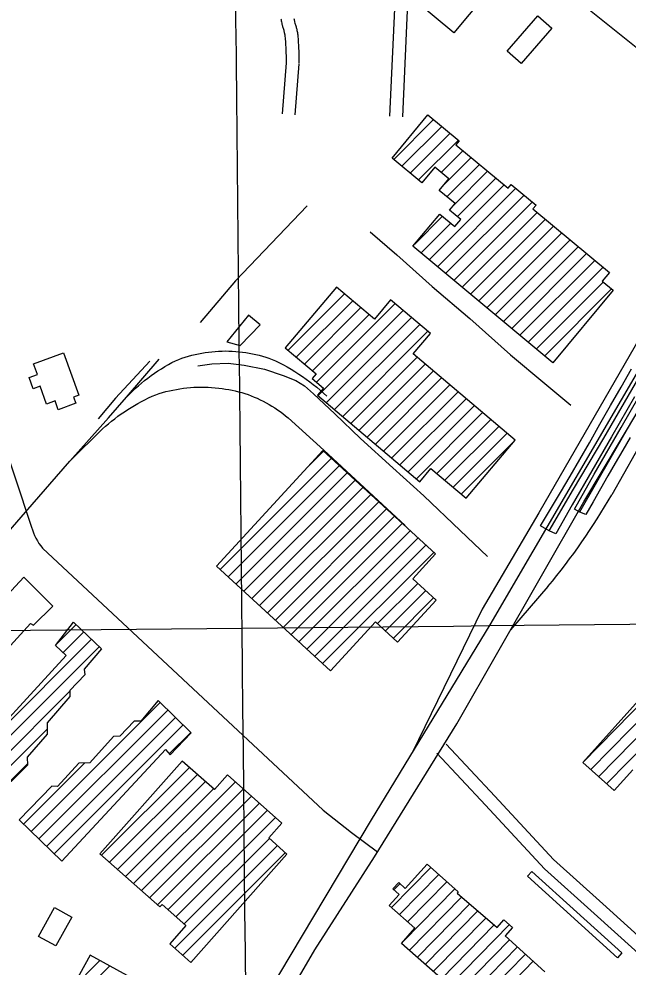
# Model space of a CAD drawing. Extents: x 3625074 to 3663148, y 511451 to 537151.
# Drawn here: x 3644499 to 3645924, y 528343 to 530563 of the extents above; entities that cross this region are included whole.
import ezdxf

# ---------------------------------------------------------------- set-up
doc = ezdxf.new("R2010")
doc.units = 0
for name, color, linetype in [('V-BLDG-OTLN', 7, 'Continuous'), ('V-BRDG-OTLN', 7, 'Continuous'), ('V-GRID-MAJR', 7, 'Continuous'), ('V-RAIL-TRAK', 7, 'Continuous'), ('V-ROAD-CNTR', 7, 'Continuous'), ('V-TOPO-SHOR', 7, 'Continuous')]:
    doc.layers.add(name, color=color, linetype=linetype)

msp = doc.modelspace()

# ---------------------------------------------------------------- linework, layer by layer
at = {"layer": 'V-BLDG-OTLN'}
for p, q in [((3645376.2, 530234.4), (3645469.5, 530327.7)), ((3645395.5, 530218.4), (3645488.8, 530311.7)), ((3645414.8, 530202.3), (3645508.1, 530295.6)), ((3645434.1, 530186.3), (3645527.4, 530279.6)), ((3645487.2, 530204.1), (3645538, 530254.8)), ((3645493.5, 530175), (3645557.3, 530238.8)), ((3645500.6, 530146.7), (3645576.6, 530222.7)), ((3645516.6, 530127.4), (3645595.9, 530206.7)), ((3645524.8, 530100.2), (3645615.2, 530190.6)), ((3645459.1, 529999.2), (3645634.5, 530174.6)), ((3645478.4, 529983.1), (3645662.2, 530166.9)), ((3645497.7, 529967.1), (3645681.5, 530150.8)), ((3645517, 529951), (3645700.8, 530134.8)), ((3645425.5, 530036.3), (3645490.4, 530101.2)), ((3645536.3, 529935), (3645711.7, 530110.4)), ((3645555.7, 529918.9), (3645731, 530094.3)), ((3645439.8, 530015.2), (3645509.7, 530085.1)), ((3645575, 529902.9), (3645750.3, 530078.3)), ((3645594.3, 529886.8), (3645769.6, 530062.2)), ((3645613.6, 529870.8), (3645789, 530046.2)), ((3645632.9, 529854.7), (3645808.3, 530030.1)), ((3645652.2, 529838.7), (3645827.6, 530014.1)), ((3645671.5, 529822.6), (3645846.9, 529998)), ((3645690.8, 529806.6), (3645866.2, 529982)), ((3645710.1, 529790.5), (3645866.6, 529947.1)), ((3645128.9, 529787.7), (3645261, 529919.7)), ((3645729.4, 529774.5), (3645885.9, 529931)), ((3645148.1, 529771.5), (3645280.1, 529903.5)), ((3645195.6, 529712.9), (3645379.4, 529896.8)), ((3645167.2, 529755.2), (3645299.3, 529887.3)), ((3645186.4, 529739), (3645318.4, 529871.1)), ((3645199.3, 529681.3), (3645398.6, 529880.6)), ((3645218.5, 529665.1), (3645417.7, 529864.3)), ((3645237.6, 529648.9), (3645436.9, 529848.1)), ((3645256.8, 529632.7), (3645456, 529831.9)), ((3645275.9, 529616.4), (3645430.8, 529771.4)), ((3645295, 529600.2), (3645450, 529755.2)), ((3645314.2, 529584), (3645469.1, 529739)), ((3645333.3, 529567.8), (3645488.3, 529722.8)), ((3645352.5, 529551.6), (3645507.4, 529706.5)), ((3645371.6, 529535.4), (3645526.6, 529690.3)), ((3645390.8, 529519.2), (3645545.7, 529674.1)), ((3645409.9, 529503), (3645564.9, 529657.9)), ((3645429.1, 529486.8), (3645584, 529641.7)), ((3645476.8, 529499.2), (3645603.1, 529625.5)), ((3645496, 529483), (3645622.3, 529609.3)), ((3645515.1, 529466.7), (3645641.4, 529593.1)), ((3645534.3, 529450.5), (3645660.6, 529576.9)), ((3645175.2, 529514.5), (3645212.2, 529551.5)), ((3644970.3, 529274.2), (3645230.6, 529534.6)), ((3644988.7, 529257.3), (3645249, 529517.6)), ((3645007.1, 529240.4), (3645267.4, 529500.7)), ((3645025.5, 529223.4), (3645285.9, 529483.7)), ((3645043.9, 529206.5), (3645304.3, 529466.8)), ((3645062.3, 529189.5), (3645322.7, 529449.9)), ((3645080.8, 529172.6), (3645341.1, 529432.9)), ((3645099.2, 529155.6), (3645359.5, 529416)), ((3645117.6, 529138.7), (3645377.9, 529399)), ((3645136, 529121.7), (3645396.3, 529382.1)), ((3645154.4, 529104.8), (3645414.7, 529365.1)), ((3645172.8, 529087.9), (3645433.1, 529348.2)), ((3645191.2, 529070.9), (3645451.6, 529331.2)), ((3645209.6, 529054), (3645470, 529314.3)), ((3645855.7, 528789.1), (3646348.4, 529291.8)), ((3645874.3, 528772.4), (3646367, 529275.1)), ((3645338.4, 529147.4), (3645432.5, 529241.5)), ((3645356.8, 529130.5), (3645450.9, 529224.6)), ((3645375.3, 529113.5), (3645469.4, 529207.6)), ((3644588.4, 529100.7), (3644633.1, 529145.5)), ((3644602.2, 529079.2), (3644651.1, 529128.1)), ((3644439.2, 528880.9), (3644669.3, 529111)), ((3644384.4, 528790.7), (3644687, 529093.3)), ((3644402.8, 528773.7), (3644618.3, 528989.3)), ((3644528.1, 528660.8), (3644830, 528962.7)), ((3645818.4, 528822.5), (3645969.7, 528976.9)), ((3644546, 528643.4), (3644847.8, 528945.2)), ((3645837, 528805.8), (3645988.3, 528960.1)), ((3644563.9, 528625.9), (3644865.6, 528927.6)), ((3644421.1, 528756.7), (3644565, 528900.6)), ((3644581.8, 528608.5), (3644883.4, 528910.1)), ((3644851, 528842.3), (3644901.2, 528892.5)), ((3644439.5, 528739.7), (3644519.1, 528819.3)), ((3644510.3, 528678.3), (3644652.8, 528820.8)), ((3644692.6, 528605.3), (3644898.2, 528810.9)), ((3644711.3, 528588.7), (3644916.9, 528794.3)), ((3644730, 528572.1), (3644935.6, 528777.7)), ((3644748.8, 528555.4), (3644954.4, 528761)), ((3644767.5, 528538.8), (3645005.6, 528777)), ((3644786.2, 528522.2), (3645024.4, 528760.3)), ((3644804.9, 528505.6), (3645043.1, 528743.7)), ((3644823.7, 528488.9), (3645061.8, 528727.1)), ((3644848, 528477.9), (3645080.6, 528710.5)), ((3644866.8, 528461.3), (3645099.3, 528693.8)), ((3644863.7, 528387.5), (3645104, 528627.9)), ((3644885.5, 528444.7), (3645085.3, 528644.5)), ((3644882.4, 528370.9), (3645122.8, 528611.3)), ((3645370.9, 528482.7), (3645462.9, 528576.5)), ((3645376.7, 528524.3), (3645390.9, 528538.9)), ((3645389.6, 528466.1), (3645481.5, 528559.9)), ((3645408.4, 528449.5), (3645500.2, 528543.2)), ((3645398, 528403.3), (3645518.9, 528526.6)), ((3645412.6, 528382.4), (3645535, 528507.3)), ((3645431.3, 528365.8), (3645554, 528491)), ((3645450.1, 528349.2), (3645573.1, 528474.7)), ((3645468.8, 528332.6), (3645592.1, 528458.4)), ((3645487.6, 528316), (3645611.1, 528442.1)), ((3645506.3, 528299.5), (3645646.5, 528442.4)), ((3645525.1, 528282.9), (3645647, 528407.3)), ((3645475.9, 528197), (3645665.6, 528390.5)), ((3645554.7, 528241.7), (3645684.2, 528373.7)), ((3644579.2, 528213.6), (3644711.5, 528345.9)), ((3644622.6, 528292.3), (3644688.7, 528358.5)), ((3645571.5, 528223.1), (3645702.7, 528357))]:
    msp.add_line(p, q, dxfattribs=at)
for points in [[(3645517, 530530.8), (3645429.3, 530603.5), (3645500.8, 530689.8), (3645588.5, 530617.2)], [(3645641.8, 530487.6), (3645713.4, 530570.3), (3645746.3, 530541.8), (3645674.7, 530459.1)], [(3645748.7, 529758.4), (3645421, 530030.9), (3645483.9, 530106.5), (3645519.3, 530077.1), (3645532.9, 530093.5), (3645506.6, 530115.4), (3645519.6, 530131), (3645482.5, 530161.8), (3645505.2, 530189.1), (3645472.3, 530216.5), (3645441.8, 530179.8), (3645372.3, 530237.6), (3645456.3, 530338.6), (3645529, 530278.2), (3645521.2, 530268.8), (3645643.8, 530166.9), (3645651.3, 530175.9), (3645709.5, 530127.5), (3645702, 530118.5), (3645880.9, 529969.7), (3645863.9, 529949.3), (3645889.6, 529927.9)], [(3645660.6, 529576.9), (3645422, 529778.9), (3645462.4, 529826.6), (3645369, 529905.6), (3645330.8, 529860.6), (3645242.4, 529935.4), (3645122.2, 529793.4), (3645194.5, 529732.1), (3645185.5, 529721.4), (3645211.8, 529699.1), (3645197.8, 529682.5), (3645437.3, 529479.8), (3645463.3, 529510.6), (3645545.5, 529441)], [(3645036.4, 529869.9), (3644985.5, 529807.2), (3645017, 529799), (3645063.3, 529847.2)], [(3644603.3, 529781.2), (3644639.4, 529682), (3644627, 529677.5), (3644632.2, 529663.3), (3644591.1, 529648.3), (3644583.6, 529668.8), (3644563.8, 529661.6), (3644548.6, 529703.3), (3644532.6, 529697.5), (3644523.2, 529723.4), (3644542.7, 529730.5), (3644533.5, 529755.8)], [(3645228, 529037), (3644961.5, 529282.3), (3645210.6, 529553), (3645474.1, 529310.5), (3645420.6, 529252.5), (3645475.2, 529202.3), (3645385.2, 529104.4), (3645333.7, 529151.8)], [(3644384.6, 528992.1), (3644526.2, 529147.4), (3644533.3, 529143.8), (3644578.3, 529188.3), (3644511, 529256.6), (3644471.3, 529214.3), (3644451.1, 529213.5), (3644316.3, 529060.1)], [(3644366.1, 528807.7), (3644609.3, 529072.5), (3644584.7, 529095.9), (3644627.2, 529151.2), (3644692.3, 529088.2), (3644652, 529040.9), (3644653.2, 529027.2), (3644618.3, 528990.7), (3644618.3, 528977.1), (3644565.1, 528914.8), (3644565, 528888.7), (3644518.1, 528834.4), (3644519.2, 528816.1), (3644440.8, 528738.4)], [(3644599.7, 528591), (3644842.1, 528853.1), (3644852.8, 528840.2), (3644902.1, 528891.6), (3644825, 528967.7), (3644784.3, 528919.4), (3644769.1, 528919.1), (3644735.6, 528883.9), (3644720.8, 528883.4), (3644665.2, 528821.3), (3644639.5, 528820.4), (3644589.1, 528766.2), (3644575.9, 528767), (3644499.9, 528688.4)], [(3644901.2, 528354.3), (3645126.4, 528608), (3645083.6, 528646), (3645114.3, 528680.5), (3644987.4, 528793.2), (3644956.9, 528758.8), (3644881.5, 528825.7), (3644688.8, 528608.7), (3644829.1, 528484.1), (3644834.4, 528490), (3644889.8, 528440.8), (3644851.9, 528398)], [(3645699.4, 528567.2), (3645910, 528376.3), (3645899.9, 528365.2), (3645689.3, 528556.1)], [(3644545.2, 528414.9), (3644582.6, 528482.4), (3644622.6, 528460.2), (3644585.2, 528392.7)], [(3644665.9, 528371), (3644549.8, 528160.2), (3644557.4, 528156), (3644481.9, 528018.8), (3644612.9, 527946.7), (3644681.2, 528070.5), (3644701.9, 528059.1), (3644766.9, 528177), (3644756.2, 528182.9), (3644814.7, 528289.1)]]:
    msp.add_lwpolyline(points, close=True, dxfattribs=at)
for points in [[(3645935.7, 528805.4), (3645891.9, 528756.6), (3645818.4, 528822.6), (3645962.6, 528983.3)], [(3645531.3, 528277.3), (3645394.1, 528398.8), (3645425.5, 528434.4), (3645365.7, 528487.3), (3645389.1, 528512.9), (3645374.3, 528526.4), (3645388, 528541.5), (3645403.2, 528527.6), (3645454.3, 528584.1), (3645527.2, 528519.2), (3645524.6, 528516.2), (3645618.5, 528435.8), (3645633.8, 528453.5), (3645654.3, 528435.6), (3645637.3, 528416.1), (3645729.9, 528332.4)]]:
    msp.add_lwpolyline(points, dxfattribs=at)
at = {"layer": 'V-BRDG-OTLN'}
for points in [[(3645811.3, 529409), (3645888.4, 529543), (3645955.5, 529659.1), (3646030.8, 529787), (3646089.8, 529888.4), (3646146.3, 529981.4), (3646197.9, 530073.7), (3646263.1, 530185.5), (3646327.4, 530300.2), (3646379.8, 530387.6), (3646422.8, 530463.7), (3646478.5, 530558.8), (3646530.9, 530648.3), (3646541.8, 530668.2)], [(3645939.8, 529678.4), (3645921.7, 529647.4), (3645903.8, 529616.4), (3645886.1, 529585.2), (3645793.6, 529425.4), (3645755.7, 529357.9), (3645740.2, 529365.1), (3645719.9, 529376.4), (3645743.1, 529415.2), (3645766.2, 529454.1), (3645789.1, 529493), (3645811.9, 529532.1), (3645834.5, 529571.1), (3645858.8, 529614.5), (3645883.3, 529657.8), (3645908, 529701), (3645932.9, 529744.1)], [(3645740.2, 529365.1), (3645796.5, 529462.2), (3645867.7, 529581.8), (3645950.3, 529724.3)], [(3645929.6, 529583.5), (3645912.1, 529553.4), (3645894.7, 529523.3), (3645877.3, 529493.2), (3645860, 529463), (3645842.7, 529432.8), (3645825.4, 529402.6), (3645811.3, 529408.8), (3645799.4, 529415.5), (3645844.9, 529497.1), (3645908.5, 529606.7), (3645971.5, 529716.9)]]:
    msp.add_lwpolyline(points, dxfattribs=at)
at = {"layer": 'V-GRID-MAJR'}
for points in [[(3645143, 517019), (3645082.2, 523076.2), (3645021.4, 529136.9), (3644995.2, 531741.3)], [(3645021.4, 529136.9), (3650299.3, 529190.2), (3655577.2, 529244.4), (3660855.1, 529299.2)], [(3629187.6, 528981.4), (3634465.5, 529032.5), (3639743.5, 529084.3), (3645021.4, 529136.9)]]:
    msp.add_spline(points, degree=3, dxfattribs=at)
at = {"layer": 'V-RAIL-TRAK'}
for points in [[(3644750.8, 529677.7), (3644757.5, 529684.6), (3644764.4, 529691.3), (3644771.4, 529697.8), (3644778.6, 529704.2), (3644785.9, 529710.4), (3644793.3, 529716.4), (3644800.9, 529722.3), (3644808.6, 529728.1), (3644816.4, 529733.6), (3644824.4, 529739), (3644832.4, 529744.2), (3644840.6, 529749.2), (3644848.9, 529754), (3644857.3, 529758.7), (3644865.8, 529763.1), (3644873.2, 529766), (3644880.7, 529768.7), (3644888.3, 529771.2), (3644895.9, 529773.6), (3644903.6, 529775.7), (3644911.3, 529777.6), (3644919.1, 529779.3), (3644926.9, 529780.8), (3644934.8, 529782.2), (3644942.7, 529783.3), (3644950.6, 529784.2), (3644958.6, 529784.9), (3644966.5, 529785.4), (3644974.5, 529785.7), (3644982.5, 529785.8), (3644990.5, 529785.7), (3644998.4, 529785.4), (3645006.4, 529784.9), (3645014.3, 529784.2), (3645022.3, 529783.3), (3645030.2, 529782.2), (3645038, 529780.8), (3645045.8, 529779.3), (3645053.6, 529777.6), (3645061.4, 529775.7), (3645069.1, 529773.5), (3645076.7, 529771.2), (3645084.3, 529768.7), (3645091.8, 529766), (3645099.2, 529763.1), (3645108.6, 529758.4), (3645117.9, 529753.5), (3645127, 529748.4), (3645136.1, 529743.1), (3645145.1, 529737.6), (3645153.9, 529731.9), (3645162.6, 529726), (3645171.2, 529720), (3645179.7, 529713.8), (3645188, 529707.4), (3645196.2, 529700.8), (3645204.3, 529694), (3645212.2, 529687.1), (3645220, 529680.1)], [(3644514.3, 529408.4), (3644617.9, 529527.6), (3644708.7, 529629.1), (3644750.8, 529677.7), (3644827.5, 529766.4)], [(3644617.9, 529527.6), (3644694.9, 529603.3), (3644701.8, 529609.5), (3644708.8, 529615.6), (3644716, 529621.5), (3644723.3, 529627.3), (3644730.7, 529632.9), (3644738.2, 529638.4), (3644745.9, 529643.7), (3644753.6, 529648.8), (3644761.5, 529653.7), (3644769.5, 529658.5), (3644777.6, 529663.1), (3644785.7, 529667.6), (3644794, 529671.8), (3644802.4, 529675.9), (3644810.8, 529679.8), (3644819.3, 529683.5), (3644827.2, 529686), (3644835.2, 529688.4), (3644843.2, 529690.6), (3644851.2, 529692.6), (3644859.3, 529694.4), (3644867.5, 529695.9), (3644875.6, 529697.3), (3644883.9, 529698.5), (3644892.1, 529699.4), (3644900.4, 529700.2), (3644908.6, 529700.8), (3644916.9, 529701.1), (3644925.2, 529701.3), (3644933.5, 529701.2), (3644941.8, 529701), (3644950.1, 529700.5), (3644958.3, 529699.8), (3644966.6, 529699), (3644974.8, 529697.9), (3644982.5, 529696.8), (3644990.2, 529695.5), (3644997.8, 529694.1), (3645005.4, 529692.4), (3645012.9, 529690.5), (3645020.4, 529688.4), (3645027.9, 529686.1), (3645035.2, 529683.6), (3645042.5, 529680.9), (3645049.7, 529678), (3645056.9, 529675), (3645063.9, 529671.7), (3645070.9, 529668.3), (3645077.8, 529664.6), (3645084.6, 529660.8), (3645091.2, 529656.8), (3645097.8, 529652.6), (3645104.2, 529648.3), (3645110.6, 529643.8), (3645116.8, 529639.1), (3645122.8, 529634.2), (3645128.8, 529629.2), (3645212.6, 529553.4), (3645402.8, 529377.4)], [(3643778.9, 528496.5), (3643792.7, 528519.2), (3643806.3, 528542.1), (3643819.8, 528565.1), (3643833, 528588.2), (3643846, 528611.4), (3643858.8, 528634.7), (3643915.9, 528720.7), (3643932.7, 528741.2), (3643997.4, 528820.4), (3644112.5, 528950.9), (3644235.2, 529086.6), (3644514.3, 529408.4)]]:
    msp.add_lwpolyline(points, dxfattribs=at)
at = {"layer": 'V-ROAD-CNTR'}
for points in [[(3643740.7, 531713.8), (3644219.5, 530304.8), (3644528.6, 529373.5)], [(3645709.4, 530685.3), (3646205.1, 530287.9)], [(3645379.5, 530621), (3645366.6, 530335.7)], [(3645409.5, 530619.6), (3645396.6, 530334.3)], [(3645112.3, 530563.8), (3645112.5, 530562.2), (3645112.7, 530560.6), (3645113, 530559.1), (3645113.4, 530556.3), (3645114, 530553.7), (3645114.5, 530551.4), (3645115.1, 530549.2), (3645116.1, 530545.4), (3645118, 530539.1), (3645118.7, 530536.8), (3645119.2, 530534.9), (3645119.6, 530533.3), (3645120, 530531.9), (3645120.6, 530529.5), (3645120.9, 530527.8), (3645121.1, 530526.6), (3645121.3, 530525.7), (3645121.5, 530524.4), (3645121.6, 530523), (3645122, 530518.6), (3645122.3, 530514.8), (3645122.6, 530511.4), (3645123, 530505.4), (3645123.2, 530501), (3645123.4, 530497.7), (3645123.6, 530492.7), (3645123.8, 530487.6), (3645124.2, 530473.3), (3645124.4, 530466.2), (3645124.5, 530459)], [(3645142.6, 530564), (3645142.9, 530562), (3645143.3, 530560.2), (3645143.7, 530558.5), (3645144.1, 530556.9), (3645145, 530553.6), (3645146.8, 530547.5), (3645147.5, 530545.1), (3645148.1, 530542.9), (3645148.6, 530541), (3645149.1, 530539.2), (3645149.8, 530536.1), (3645150.3, 530533.6), (3645150.7, 530531.7), (3645150.9, 530530.2), (3645151.2, 530528.1), (3645151.5, 530525.9), (3645151.9, 530521.2), (3645152.2, 530517.1), (3645152.5, 530513.5), (3645152.9, 530507.3), (3645153.2, 530502.6), (3645153.4, 530499.1), (3645153.6, 530493.8), (3645153.8, 530488.6), (3645154.2, 530474.1), (3645154.4, 530466.9), (3645154.5, 530459.7)], [(3645124.6, 530460.5), (3645115.2, 530341)], [(3645154.5, 530458.2), (3645145.1, 530338.6)], [(3644089.7, 526497.4), (3644224.3, 526724.3), (3645191.2, 528383.9), (3645330.9, 528601.1), (3645523.7, 528912.9), (3645820.8, 529433), (3646080.5, 529867.3), (3646336.2, 530309)], [(3646270, 530128.4), (3646077.3, 529788), (3645886.4, 529449.1)], [(3645999.6, 529899.7), (3645715.4, 529406.5), (3645583.1, 529181.5), (3645419.2, 528845)], [(3644089.3, 526582.8), (3644895.4, 527968.3), (3645323.8, 528688.4), (3645602, 529144.8), (3646009.9, 529843.9)], [(3644554.3, 529323.8), (3645210.7, 528710.6), (3645277.5, 528658.5), (3645338.3, 528613.1)], [(3645737.1, 529234.5), (3645649.1, 529132.6)], [(3646245.6, 528147.5), (3645865.4, 528491.1), (3645750.1, 528594.9), (3645612.8, 528743.1), (3645498.7, 528865)], [(3646225.5, 528125.3), (3645845.3, 528468.8), (3645729, 528573.5), (3645590.9, 528722.7), (3645476.8, 528844.5)]]:
    msp.add_lwpolyline(points, dxfattribs=at)
for centre, radius, start, end in [((3644534.4, 530230.4), 1561.5, 320.3724, 329.9772), ((3644673.6, 529417.1), 151.5, 196.7073, 218.0381)]:
    msp.add_arc(centre, radius, start, end, dxfattribs=at)
at = {"layer": 'V-TOPO-SHOR'}
for points in [[(3645173.7, 530125.7), (3645005.9, 529950.4), (3644923.6, 529852.6)], [(3645321.3, 530065.2), (3645383.6, 530011.2), (3645466.5, 529937.2), (3645554.2, 529861.8), (3645649.8, 529777.2), (3645729.5, 529710), (3645790.3, 529658.6)], [(3644805.4, 529762), (3644724.8, 529675), (3644684.3, 529627.1)], [(3644917.6, 529750.7), (3644950.8, 529755.9), (3644988.7, 529757.6), (3645026.3, 529752.6), (3645073.7, 529743.6), (3645117.2, 529728.7), (3645147, 529716.8), (3645167.5, 529704.1), (3645188.1, 529685.3), (3645238.4, 529638.8), (3645298.7, 529581.2), (3645374.3, 529512.3), (3645446.7, 529446.5), (3645531.8, 529365.3), (3645595.8, 529304.6)]]:
    msp.add_lwpolyline(points, dxfattribs=at)

doc.saveas('drawing.dxf')
